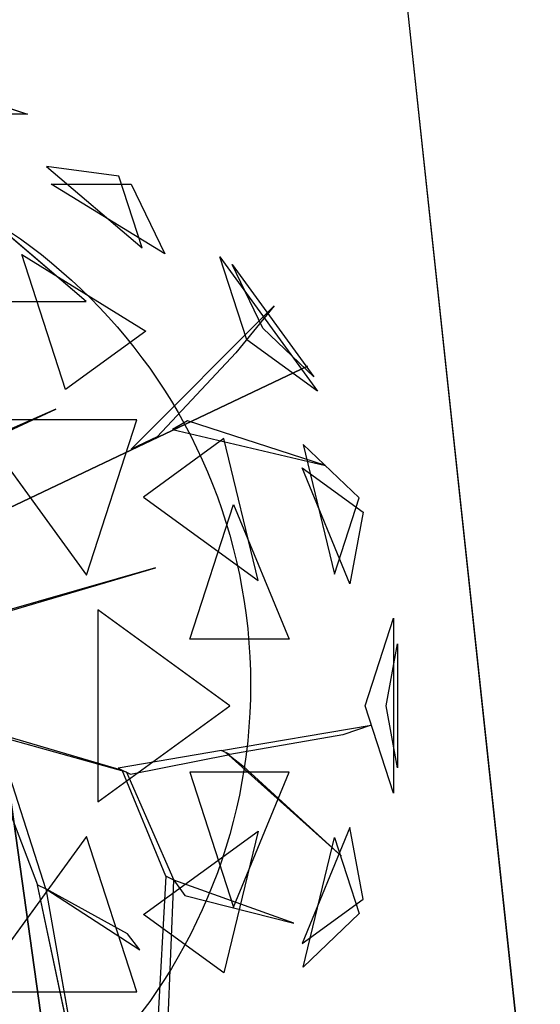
# Model space of a CAD drawing. Extents: x 22936 to 50368, y -4877 to 31080.
# Tile 513 of 601: x 49666 to 49845, y 3772 to 4110. Entities that reach past the tile are written whole.
import ezdxf

# ---------------------------------------------------------------- set-up
doc = ezdxf.new("R2010")
doc.units = 0
doc.layers.get('0').update_dxf_attribs({"linetype": 'CONTINUOUS'})
for name, color, linetype in [('00_TRACE_ARBRE', 3, 'CONTINUOUS'), ('00_TRACE_RDC', 241, 'CONTINUOUS'), ('08_AMENAGEMENTS_EXTERIEURS', 253, 'CONTINUOUS'), ('09_VEGETATION', 134, 'CONTINUOUS')]:
    doc.layers.add(name, color=color, linetype=linetype)

# ---------------------------------------------------------------- blocks, each defined once
blk = doc.blocks.new('TREE_GEOMETRIC_ROUND')
at = {"color": 7}
for p, q in [((416.4, 1714.8, 3736.8), (872.7, 1566.6, 3736.8)), ((872.7, 1566.6, 3736.8), (620.5, 1566.6, 3316.1)), ((925.3, 1423.3, 4599.3), (1187.4, 1200.2, 4661.7)), ((1123.5, 1396.8, 4337.8), (925.3, 1423.3, 4599.3)), ((1187.4, 1200.2, 4661.7), (1123.5, 1396.8, 4337.8)), ((1249.6, 1183.3, 3265.8), (938.1, 1374.8, 3199.5)), ((938.1, 1374.8, 3199.5), (1157.7, 1374.8, 3565.9)), ((1157.7, 1374.8, 3565.9), (1249.6, 1183.3, 3265.8)), ((1034.1, 1052.3, 5031.1), (729.4, 1311.8, 4958.5)), ((977.1, 811.1, 2577.8), (856.9, 1181.1, 2829.7)), ((856.9, 1181.1, 2829.7), (1197.9, 971.5, 2902.3)), ((1475, 947.5, 4561.2), (1401.1, 1175, 4186.4)), ((1401.1, 1175, 4186.4), (1668.5, 806.9, 4186.4)), ((1518.7, 979.3, 3459.9), (1435, 1154.1, 3733.7)), ((1435, 1154.1, 3733.7), (1659.1, 845.6, 3733.7)), ((645, 1052.3, 5283), (1034.1, 1052.3, 5031.1)), ((1157, 647.6, 3462.4), (1550.3, 1040.4, 3357.8)), ((1550.3, 1040.4, 3357.8), (1444.2, 912, 3431)), ((1659.1, 845.6, 3733.7), (1518.7, 979.3, 3459.9)), ((1197.9, 971.5, 2902.3), (977.1, 811.1, 2577.8)), ((1668.5, 806.9, 4186.4), (1475, 947.5, 4561.2)), ((1444.2, 912, 3431), (1228.9, 681.4, 3488.5)), ((504.8, 335.9, 3415.3), (1641.7, 875.3, 3593.2)), ((1641.7, 875.3, 3593.2), (504.8, 335.9, 3357.8)), ((640.5, 613.4, 4105.7), (950.7, 757.4, 4806.6)), ((950.7, 757.4, 4806.6), (659.8, 629.4, 4074.4)), ((725, 728.2, 5468.4), (1034.7, 302, 5468.4)), ((1173.2, 728.2, 5178.3), (725, 728.2, 5468.4)), ((1034.7, 302, 5468.4), (1173.2, 728.2, 5178.3)), ((1311.7, 725.2, 3561.8), (1270.6, 701, 3546.1)), ((1691.2, 602.7, 4205.1), (1311.7, 725.2, 3561.8)), ((1228.9, 681.4, 3488.5), (1157, 647.6, 3462.4)), ((1412.1, 676.5, 2902.3), (1191.4, 516.2, 2577.8)), ((1270.6, 701, 3546.1), (1691.2, 602.7, 4205.1)), ((1506.2, 287.5, 2829.7), (1412.1, 676.5, 2902.3)), ((1629.5, 660.3, 3265.8), (1715.4, 304.8, 3199.5)), ((1783.3, 513.7, 3565.9), (1629.5, 660.3, 3265.8)), ((1757.6, 277.7, 4599.3), (1626.4, 595.9, 4661.7)), ((1626.4, 595.9, 4661.7), (1793.7, 474.4, 4337.8)), ((1191.4, 516.2, 2577.8), (1506.2, 287.5, 2829.7)), ((1715.4, 304.8, 3199.5), (1783.3, 513.7, 3565.9)), ((1318.2, 125.8, 5283), (1438.5, 495.8, 5031.1)), ((1438.5, 495.8, 5031.1), (1591.1, 125.8, 4958.5)), ((1793.7, 474.4, 4337.8), (1757.6, 277.7, 4599.3)), ((1223.9, 322.2, 5052.5), (479.1, 108.8, 3886.1)), ((500, 108.8, 3797.1), (1223.9, 322.2, 5042)), ((1223.9, 322.2, 5042), (1223.9, 322.2, 5052.5)), ((1065.6, 207, 2392.4), (1065.6, -319.9, 2392.4)), ((1428.2, -56.5, 2682.5), (1065.6, 207, 2392.4)), ((1799.7, -56.5, 3316.1), (1877.6, 183.4, 3736.8)), ((1877.6, 183.4, 3736.8), (1877.6, -296.4, 3736.8)), ((1591.1, 125.8, 4958.5), (1318.2, 125.8, 5283)), ((1856.8, -56.5, 4415.9), (1888, 113.5, 4189.8)), ((1888, 113.5, 4189.8), (1888, -226.5, 4189.8)), ((1065.6, -319.9, 2392.4), (1428.2, -56.5, 2682.5)), ((1877.6, -296.4, 3736.8), (1799.7, -56.5, 3316.1)), ((1888, -226.5, 4189.8), (1856.8, -56.5, 4415.9)), ((676.7, -99.4, 2829.5), (1132.9, -232.9, 3326.4)), ((1144.2, -238.3, 3300.2), (718.1, -119.5, 2772)), ((740.6, -130.5, 2892.3), (900.6, -547.9, 4074.4)), ((1405.5, -179.3, 3242.7), (1816.5, -109.3, 3284.6)), ((1816.5, -109.3, 3284.6), (1738.2, -136.4, 3300.2)), ((923.2, -558.9, 4074.4), (793.3, -156.1, 2965.5)), ((1738.2, -136.4, 3300.2), (1428.1, -190.3, 3300.2)), ((1405.5, -179.3, 3242.7), (1121.6, -227.4, 3242.7)), ((1428.1, -190.3, 3300.2), (1405.5, -179.3, 3242.7)), ((1734.4, -469.5, 3023), (1416.8, -184.8, 3253.2)), ((1416.8, -184.8, 3253.2), (1464, -221.7, 3253.2)), ((1155.5, -243.8, 3315.9), (1428.1, -190.3, 3300.2)), ((1121.6, -227.4, 3242.7), (1155.5, -243.8, 3315.9)), ((1252.1, -523.5, 3608.8), (1132.9, -232.9, 3326.4)), ((1132.9, -232.9, 3326.4), (1144.2, -238.3, 3300.2)), ((1144.2, -238.3, 3300.2), (1274.7, -534.5, 3577.5)), ((1591.1, -238.8, 4958.5), (1318.2, -238.8, 5283)), ((1318.2, -238.8, 5283), (1438.5, -608.8, 5031.1)), ((1438.5, -608.8, 5031.1), (1591.1, -238.8, 4958.5)), ((1464, -221.7, 3253.2), (1734.4, -469.5, 3023)), ((1191.4, -629.1, 2577.8), (1506.2, -400.4, 2829.7)), ((1506.2, -400.4, 2829.7), (1412.1, -789.5, 2902.3)), ((1757.6, -390.7, 4599.3), (1626.4, -708.9, 4661.7)), ((1793.7, -587.3, 4337.8), (1757.6, -390.7, 4599.3)), ((1034.7, -415, 5468.4), (725, -841.2, 5468.4)), ((1173.2, -841.2, 5178.3), (1034.7, -415, 5468.4)), ((1629.5, -773.2, 3265.8), (1715.4, -417.8, 3199.5)), ((1715.4, -417.8, 3199.5), (1783.3, -626.7, 3565.9)), ((1252.1, -523.5, 3608.8), (1218, -1158.3, 4205.1)), ((1248.1, -1172.9, 4205.1), (1274.7, -534.5, 3577.5)), ((1274.7, -534.5, 3577.5), (1252.1, -523.5, 3608.8)), ((1274.7, -534.5, 3577.5), (1305.1, -577.2, 3650.7)), ((1603.5, -652.5, 3577.5), (1274.7, -534.5, 3577.5)), ((1024.9, -1134.2, 5230.3), (900.6, -547.9, 4074.4)), ((900.6, -547.9, 4074.4), (923.2, -558.9, 4074.4)), ((1147.2, -681.8, 4644.5), (923.2, -558.9, 4074.4)), ((923.2, -558.9, 4131.9), (1181.4, -726.4, 4822.3)), ((923.2, -558.9, 4074.4), (1024.9, -1134.2, 5230.3)), ((923.2, -558.9, 4074.4), (923.2, -558.9, 4131.9)), ((1305.1, -577.2, 3650.7), (1603.5, -652.5, 3577.5)), ((1626.4, -708.9, 4661.7), (1793.7, -587.3, 4337.8)), ((1412.1, -789.5, 2902.3), (1191.4, -629.1, 2577.8)), ((1783.3, -626.7, 3565.9), (1629.5, -773.2, 3265.8)), ((1181.4, -726.4, 4822.3), (1147.2, -681.8, 4644.5)), ((725, -841.2, 5468.4), (1173.2, -841.2, 5178.3))]:
    blk.add_line(p, q, dxfattribs=at)
mesh = blk.add_polyface(dxfattribs=at)
corners = [(872.7, 1566.6, 3736.8), (620.5, 1566.6, 3316.1), (416.4, 1714.8, 3736.8)]
mesh.append_faces([[corners[k] for k in face] for face in [(0, 1, 2)]], dxfattribs={"color": 7})
mesh = blk.add_polyface(dxfattribs=at)
corners = [(1187.4, 1200.2, 4661.7), (1123.5, 1396.8, 4337.8), (925.3, 1423.3, 4599.3)]
mesh.append_faces([[corners[k] for k in face] for face in [(0, 1, 2)]], dxfattribs={"color": 7})
mesh = blk.add_polyface(dxfattribs=at)
corners = [(1157.7, 1374.8, 3565.9), (1249.6, 1183.3, 3265.8), (938.1, 1374.8, 3199.5)]
mesh.append_faces([[corners[k] for k in face] for face in [(0, 1, 2)]], dxfattribs={"color": 7})
mesh = blk.add_polyface(dxfattribs=at)
corners = [(645, 1052.3, 5283), (1034.1, 1052.3, 5031.1), (729.4, 1311.8, 4958.5)]
mesh.append_faces([[corners[k] for k in face] for face in [(0, 1, 2)]], dxfattribs={"color": 7})
mesh = blk.add_polyface(dxfattribs=at)
corners = [(1197.9, 971.5, 2902.3), (977.1, 811.1, 2577.8), (856.9, 1181.1, 2829.7)]
mesh.append_faces([[corners[k] for k in face] for face in [(0, 1, 2)]], dxfattribs={"color": 7})
mesh = blk.add_polyface(dxfattribs=at)
corners = [(1401.1, 1175, 4186.4), (1668.5, 806.9, 4186.4), (1475, 947.5, 4561.2)]
mesh.append_faces([[corners[k] for k in face] for face in [(0, 1, 2)]], dxfattribs={"color": 7})
mesh = blk.add_polyface(dxfattribs=at)
corners = [(1435, 1154.1, 3733.7), (1659.1, 845.6, 3733.7), (1518.7, 979.3, 3459.9)]
mesh.append_faces([[corners[k] for k in face] for face in [(0, 1, 2)]], dxfattribs={"color": 7})
mesh = blk.add_polyface(dxfattribs=at)
corners = [(1641.7, 875.3, 3593.2), (504.8, 335.9, 3357.8), (504.8, 335.9, 3415.3)]
mesh.append_faces([[corners[k] for k in face] for face in [(0, 1, 2)]], dxfattribs={"color": 7})
mesh = blk.add_polyface(dxfattribs=at)
corners = [(950.7, 757.4, 4806.6), (659.8, 629.4, 4074.4), (640.5, 613.4, 4105.7)]
mesh.append_faces([[corners[k] for k in face] for face in [(0, 1, 2)]], dxfattribs={"color": 7})
mesh = blk.add_polyface(dxfattribs=at)
corners = [(1173.2, 728.2, 5178.3), (725, 728.2, 5468.4), (1034.7, 302, 5468.4)]
mesh.append_faces([[corners[k] for k in face] for face in [(0, 1, 2)]], dxfattribs={"color": 7})
mesh = blk.add_polyface(dxfattribs=at)
corners = [(1691.2, 602.7, 4205.1), (1311.7, 725.2, 3561.8), (1270.6, 701, 3546.1)]
mesh.append_faces([[corners[k] for k in face] for face in [(0, 1, 2)]], dxfattribs={"color": 7})
mesh = blk.add_polyface(dxfattribs=at)
corners = [(1412.1, 676.5, 2902.3), (1191.4, 516.2, 2577.8), (1506.2, 287.5, 2829.7)]
mesh.append_faces([[corners[k] for k in face] for face in [(0, 1, 2)]], dxfattribs={"color": 7})
mesh = blk.add_polyface(dxfattribs=at)
corners = [(1629.5, 660.3, 3265.8), (1715.4, 304.8, 3199.5), (1783.3, 513.7, 3565.9)]
mesh.append_faces([[corners[k] for k in face] for face in [(0, 1, 2)]], dxfattribs={"color": 7})
mesh = blk.add_polyface(dxfattribs=at)
corners = [(1626.4, 595.9, 4661.7), (1793.7, 474.4, 4337.8), (1757.6, 277.7, 4599.3)]
mesh.append_faces([[corners[k] for k in face] for face in [(0, 1, 2)]], dxfattribs={"color": 7})
mesh = blk.add_polyface(dxfattribs=at)
corners = [(1438.5, 495.8, 5031.1), (1591.1, 125.8, 4958.5), (1318.2, 125.8, 5283)]
mesh.append_faces([[corners[k] for k in face] for face in [(0, 1, 2)]], dxfattribs={"color": 7})
mesh = blk.add_polyface(dxfattribs=at)
corners = [(1428.2, -56.5, 2682.5), (1065.6, 207, 2392.4), (1065.6, -319.9, 2392.4)]
mesh.append_faces([[corners[k] for k in face] for face in [(0, 1, 2)]], dxfattribs={"color": 7})
mesh = blk.add_polyface(dxfattribs=at)
corners = [(1877.6, 183.4, 3736.8), (1877.6, -296.4, 3736.8), (1799.7, -56.5, 3316.1)]
mesh.append_faces([[corners[k] for k in face] for face in [(0, 1, 2)]], dxfattribs={"color": 7})
mesh = blk.add_polyface(dxfattribs=at)
corners = [(1888, 113.5, 4189.8), (1888, -226.5, 4189.8), (1856.8, -56.5, 4415.9)]
mesh.append_faces([[corners[k] for k in face] for face in [(0, 1, 2)]], dxfattribs={"color": 7})
mesh = blk.add_polyface(dxfattribs=at)
corners = [(1464, -221.7, 3253.2), (1734.4, -469.5, 3023), (1416.8, -184.8, 3253.2)]
mesh.append_faces([[corners[k] for k in face] for face in [(0, 1, 2)]], dxfattribs={"color": 7})
mesh = blk.add_polyface(dxfattribs=at)
corners = [(1591.1, -238.8, 4958.5), (1318.2, -238.8, 5283), (1438.5, -608.8, 5031.1)]
mesh.append_faces([[corners[k] for k in face] for face in [(0, 1, 2)]], dxfattribs={"color": 7})
mesh = blk.add_polyface(dxfattribs=at)
corners = [(1506.2, -400.4, 2829.7), (1412.1, -789.5, 2902.3), (1191.4, -629.1, 2577.8)]
mesh.append_faces([[corners[k] for k in face] for face in [(0, 1, 2)]], dxfattribs={"color": 7})
mesh = blk.add_polyface(dxfattribs=at)
corners = [(1757.6, -390.7, 4599.3), (1626.4, -708.9, 4661.7), (1793.7, -587.3, 4337.8)]
mesh.append_faces([[corners[k] for k in face] for face in [(0, 1, 2)]], dxfattribs={"color": 7})
mesh = blk.add_polyface(dxfattribs=at)
corners = [(1173.2, -841.2, 5178.3), (1034.7, -415, 5468.4), (725, -841.2, 5468.4)]
mesh.append_faces([[corners[k] for k in face] for face in [(0, 1, 2)]], dxfattribs={"color": 7})
mesh = blk.add_polyface(dxfattribs=at)
corners = [(1715.4, -417.8, 3199.5), (1783.3, -626.7, 3565.9), (1629.5, -773.2, 3265.8)]
mesh.append_faces([[corners[k] for k in face] for face in [(0, 1, 2)]], dxfattribs={"color": 7})
mesh = blk.add_polyface(dxfattribs=at)
corners = [(1305.1, -577.2, 3650.7), (1603.5, -652.5, 3577.5), (1274.7, -534.5, 3577.5)]
mesh.append_faces([[corners[k] for k in face] for face in [(0, 1, 2)]], dxfattribs={"color": 7})
mesh = blk.add_polyface(dxfattribs=at)
corners = [(1024.9, -1134.2, 5230.3), (900.6, -547.9, 4074.4), (923.2, -558.9, 4074.4)]
mesh.append_faces([[corners[k] for k in face] for face in [(0, 1, 2)]], dxfattribs={"color": 7})
blk = doc.blocks.new('ARBRE_SIMPLE')
blk.add_circle((0, 0), 250)
blk = doc.blocks.new('GROUPER_1')
at = {"layer": '00_TRACE_ARBRE', "xscale": 0.75, "yscale": 0.75, "zscale": 0.75, "rotation": 10.53798942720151}
blk.add_blockref('ARBRE_SIMPLE', (7943.59, 4492.73), dxfattribs=at)
blk = doc.blocks.new('GROUPER_2')
at = {"layer": '00_TRACE_RDC', "color": 54}
blk.add_line((20853.18, 3695.44), (20034.79, 11308.06), dxfattribs=at)
at = {"layer": '00_TRACE_RDC'}
blk.add_blockref('GROUPER_1', (12098.99, 4265.72), dxfattribs=at)
blk = doc.blocks.new('GROUPER_17')
at = {"layer": '08_AMENAGEMENTS_EXTERIEURS'}
blk.add_line((2843.74, 4811.2), (3662.14, -2801.42), dxfattribs=at)
mesh = blk.add_polyface(dxfattribs=at)
corners = [(16.45, 1860.4), (0, 1328), (0, 1844.55), (1795, 1328), (33.02, 1876.27), (49.71, 1892.12), (66.55, 1907.89), (83.55, 1923.55), (100.74, 1939.04), (118.11, 1954.33), (135.7, 1969.37), (153.53, 1984.11), (171.6, 1998.5), (189.93, 2012.5), (208.55, 2026.07), (227.46, 2039.16), (246.69, 2051.72), (266.25, 2063.72), (286.11, 2075.18), (306.26, 2086.08), (326.69, 2096.46), (347.37, 2106.3), (368.28, 2115.64), (389.4, 2124.46), (410.72, 2132.79), (432.21, 2140.64), (453.87, 2148), (475.66, 2154.9), (497.57, 2161.34), (519.59, 2167.33), (541.68, 2172.89), (563.84, 2178.01), (586.04, 2182.71), (608.27, 2187), (630.51, 2190.89), (652.73, 2194.39), (674.92, 2197.5), (697.06, 2200.25), (719.14, 2202.62), (741.15, 2204.62), (763.1, 2206.23), (785, 2207.43), (806.84, 2208.22), (828.63, 2208.57), (850.38, 2208.48), (872.08, 2207.93), (893.75, 2206.9), (915.39, 2205.39), (936.99, 2203.38), (958.57, 2200.86), (980.13, 2197.81), (1001.67, 2194.22), (1023.19, 2190.07), (1044.71, 2185.36), (1066.22, 2180.06), (1087.73, 2174.17), (1109.23, 2167.67), (1130.75, 2160.55), (1152.27, 2152.79), (1173.81, 2144.38), (1195.36, 2135.31), (1216.93, 2125.59), (1238.5, 2115.38), (1260.06, 2104.88), (1281.58, 2094.27), (1303.04, 2083.75), (1324.43, 2073.52), (1345.72, 2063.77), (1366.89, 2054.69), (1387.93, 2046.48), (1408.82, 2039.32), (1429.54, 2033.42), (1450.06, 2028.98), (1470.36, 2026.17), (1490.44, 2025.2), (1510.26, 2026.26), (1529.82, 2029.54), (1549.07, 2035.18), (1567.96, 2043.07), (1586.43, 2053.03), (1604.39, 2064.91), (1621.79, 2078.53), (1638.55, 2093.74), (1654.6, 2110.37), (1669.89, 2128.24), (1684.32, 2147.2), (1697.85, 2167.08), (1710.39, 2187.71), (1721.89, 2208.92), (1732.26, 2230.56), (1741.45, 2252.45), (1749.38, 2274.43), (1756.03, 2296.38), (1761.5, 2318.27), (1765.9, 2340.13), (1769.36, 2361.94), (1771.99, 2383.72), (1773.91, 2405.46), (1775.24, 2427.19), (1776.09, 2448.89), (1776.59, 2470.58), (1776.85, 2492.26), (1777, 2513.93), (2395.68, 2513.93), (1845, 75), (1845, 0), (1332.44, 6187.9), (953.84, 4324.79), (744.56, 6114.92), (1503.53, 4690.87), (1872.82, 4324.79), (2843.74, 4811.2), (2680.87, 4187.05), (193.79, -1456.02), (188.09, -1836.1), (174.84, -1645.82), (233.16, -2021.44), (244.41, -1272.11), (308.78, -2196.56), (325.25, -1099.34), (412.78, -2356.46), (434, -942.64), (3662.14, -2801.42), (567.57, -806.46), (722.14, -694.7), (893.31, -610.54), (1076.21, -556.38), (1155.38, -537.12), (1232.99, -512.33), (1308.66, -482.14), (1382.02, -446.69), (1452.7, -406.15), (1520.35, -360.74), (1584.63, -310.68), (1645.22, -256.21), (1701.82, -197.6), (1754.16, -135.16), (1801.96, -69.18), (1795, 75)]
mesh.append_faces([[corners[k] for k in face] for face in [(0, 1, 2), (106, 107, 108), (113, 114, 115)]], dxfattribs={"vtx0": -1})
mesh.append_faces([[corners[k] for k in face] for face in [(1, 0, 3), (104, 103, 105), (107, 109, 110), (110, 111, 112), (114, 113, 116), (116, 117, 118), (118, 119, 120), (120, 121, 122), (122, 112, 111)]], dxfattribs={"vtx0": -1, "vtx1": -1})
mesh.append_faces([[corners[k] for k in face] for face in [(3, 103, 104), (122, 105, 103)]], dxfattribs={"vtx0": -1, "vtx1": -1, "vtx2": -1})
mesh.append_faces([[corners[k] for k in face] for face in [(3, 0, 4), (3, 4, 5), (3, 5, 6), (3, 6, 7), (3, 7, 8), (3, 8, 9), (3, 9, 10), (3, 10, 11), (3, 11, 12), (3, 12, 13), (3, 13, 14), (3, 14, 15), (3, 15, 16), (3, 16, 17), (3, 17, 18), (3, 18, 19), (3, 19, 20), (3, 20, 21), (3, 21, 22), (3, 22, 23), (3, 23, 24), (3, 24, 25), (3, 25, 26), (3, 26, 27), (3, 27, 28), (3, 28, 29), (3, 29, 30), (3, 30, 31), (3, 31, 32), (3, 32, 33), (3, 33, 34), (3, 34, 35), (3, 35, 36), (3, 36, 37), (3, 37, 38), (3, 38, 39), (3, 39, 40), (3, 40, 41), (3, 41, 42), (3, 42, 43), (3, 43, 44), (3, 44, 45), (3, 45, 46), (3, 46, 47), (3, 47, 48), (3, 48, 49), (3, 49, 50), (3, 50, 51), (3, 51, 52), (3, 52, 53), (3, 53, 54), (3, 54, 55), (3, 55, 56), (3, 56, 57), (3, 57, 58), (3, 58, 59), (3, 59, 60), (3, 60, 61), (3, 61, 62), (3, 62, 63), (3, 63, 64), (3, 64, 65), (3, 65, 66), (3, 66, 67), (3, 67, 68), (3, 68, 69), (3, 69, 70), (3, 70, 71), (3, 71, 72), (3, 72, 73), (3, 73, 74), (3, 74, 75), (3, 75, 76), (3, 76, 77), (3, 77, 78), (3, 78, 79), (3, 79, 80), (3, 80, 81), (3, 81, 82), (3, 82, 83), (3, 83, 84), (3, 84, 85), (3, 85, 86), (3, 86, 87), (3, 87, 88), (3, 88, 89), (3, 89, 90), (3, 90, 91), (3, 91, 92), (3, 92, 93), (3, 93, 94), (3, 94, 95), (3, 95, 96), (3, 96, 97), (3, 97, 98), (3, 98, 99), (3, 99, 100), (3, 100, 101), (3, 101, 102), (3, 102, 103), (107, 106, 109), (110, 109, 111), (116, 113, 117), (118, 117, 119), (120, 119, 121), (122, 121, 123), (122, 123, 124), (122, 124, 125), (122, 125, 126), (122, 126, 127), (122, 127, 128), (122, 128, 129), (122, 129, 130), (122, 130, 131), (122, 131, 132), (122, 132, 133), (122, 133, 134), (122, 134, 135), (122, 135, 136), (122, 136, 137), (122, 137, 105), (122, 103, 112)]], dxfattribs={"vtx0": -1, "vtx2": -1})
mesh.append_faces([[corners[k] for k in face] for face in [(104, 138, 3)]], dxfattribs={"vtx2": -1})

msp = doc.modelspace()

# ---------------------------------------------------------------- block references
at = {"layer": '00_TRACE_RDC'}
msp.add_blockref('GROUPER_2', (29515.15, -4876.93), dxfattribs=at)
at = {"layer": '08_AMENAGEMENTS_EXTERIEURS', "color": 54}
msp.add_blockref('GROUPER_17', (46706.19, 1619.93), dxfattribs=at)
at = {"layer": '09_VEGETATION', "xscale": 0.125, "yscale": 0.125, "zscale": 0.125}
msp.add_blockref('TREE_GEOMETRIC_ROUND', (49559.61, 3881.4), dxfattribs=at)

doc.saveas('drawing.dxf')
